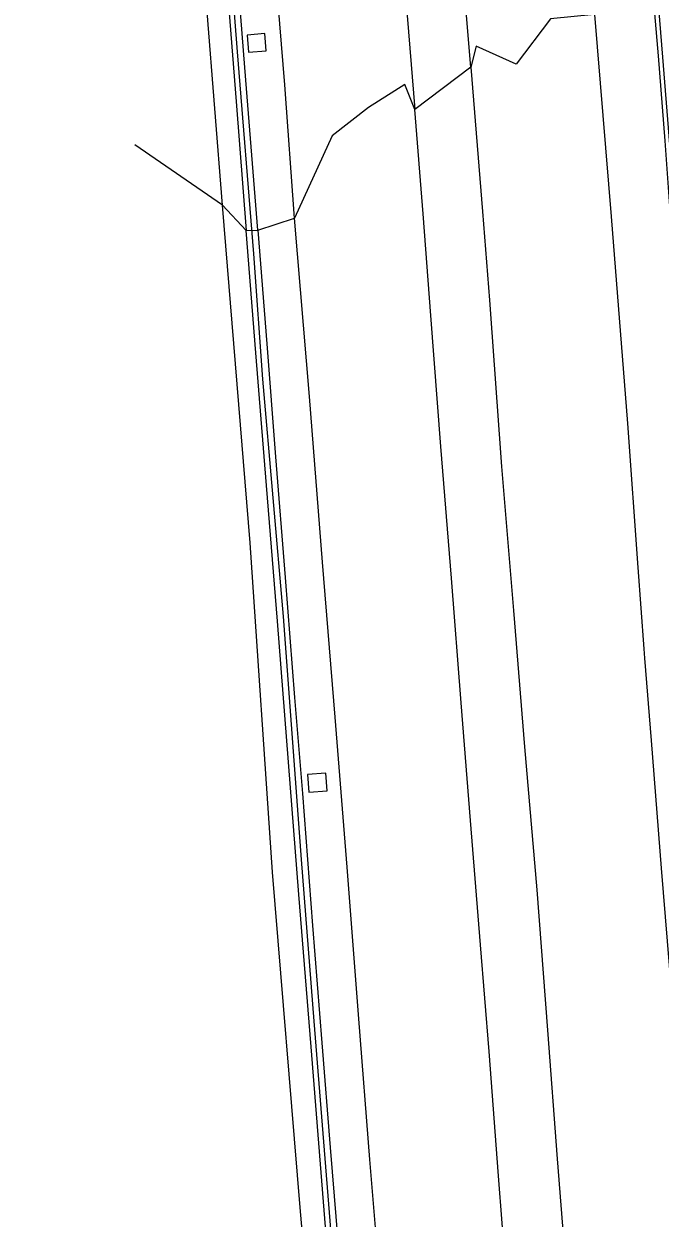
# Model space of a CAD drawing. Extents: x 157692 to 159670, y 381454 to 383289.
# Drawn here: x 157792.4 to 157852.5, y 381824.2 to 381937.1 of the extents above; entities that cross this region are included whole.
import ezdxf

# ---------------------------------------------------------------- set-up
doc = ezdxf.new("R2010")
doc.units = 0
for name, color, linetype in [('IMGEO_Berm_groen', 7, 'Continuous'), ('IMGEO_Geluidsscherm', 7, 'Continuous'), ('IMGEO_Muur', 7, 'Continuous'), ('IMGEO_Rijbaan_autosnelweg', 7, 'Continuous')]:
    doc.layers.add(name, color=color, linetype=linetype)

msp = doc.modelspace()

# ---------------------------------------------------------------- linework, layer by layer
at = {"layer": 'IMGEO_Berm_groen'}
for points in [[(157811.18, 381919.93), (157809, 381947.38), (157806.55, 381976.31), (157804.25, 382007.56), (157801.66, 382039.07), (157799.34, 382067.99), (157797.35, 382095.19), (157794.8, 382126.9), (157792.41, 382157.18)], [(157813.51, 381936.02), (157813.63, 381934.39), (157815.31, 381934.52), (157815.18, 381936.15), (157813.51, 381936.02)], [(157834.66, 381932.98), (157829.35, 381928.99)], [(157811.18, 381919.93), (157802.9, 381925.63)], [(157813.41, 381917.55), (157811.18, 381919.93)], [(157813.4, 381795.51), (157820.68, 381795.92), (157821.05, 381795.95), (157820.91, 381797.67), (157818.52, 381825.17), (157815.91, 381856.89), (157813.78, 381888.02), (157811.18, 381919.93)], [(157814.51, 381917.57), (157817.99, 381918.7)], [(157821.07, 381864.56), (157820.94, 381866.24), (157819.22, 381866.1), (157819.35, 381864.43), (157821.07, 381864.56)]]:
    msp.add_lwpolyline(points, dxfattribs=at)
at = {"layer": 'IMGEO_Geluidsscherm'}
for points in [[(157814.14, 381915.33), (157812.6, 381934.43), (157811.05, 381954.35), (157809.46, 381974.31), (157807.67, 381997.3), (157806.33, 382014.79), (157804.4, 382038.14), (157802.59, 382060.73), (157800.65, 382085.74), (157798.68, 382109.01), (157797.2, 382130.76), (157795.12, 382156.1), (157793.45, 382176.86), (157792.76, 382185.33)], [(157837.69, 382123.86), (157837.75, 382122.67), (157838.1, 382118.43), (157839.39, 382102.5), (157841.25, 382078.36), (157843.27, 382054.32), (157844.65, 382035.23), (157846.39, 382013.34), (157848.36, 381988.56), (157850.31, 381964.26), (157852.78, 381933.94), (157854.03, 381918.2)], [(157836.26, 381635.44), (157835.02, 381651.49), (157833.59, 381669.82), (157832.25, 381686.26), (157830.85, 381703.94), (157829.35, 381723.43), (157827.76, 381743.04), (157826.35, 381760.77), (157824.63, 381782.18), (157822.93, 381803.73), (157821.48, 381822.36), (157819.85, 381842.79), (157818.66, 381858.07), (157816.93, 381881.04), (157814.98, 381903.48), (157814.14, 381915.33)]]:
    msp.add_lwpolyline(points, dxfattribs=at)
at = {"layer": 'IMGEO_Muur'}
for points in [[(157794.51, 382157.34), (157795.67, 382142.31), (157796.78, 382128.37), (157797.82, 382114.89), (157798.88, 382101.51), (157800.16, 382085.76), (157801.56, 382067.41), (157802.83, 382051.68), (157803.93, 382037.43), (157805.19, 382021.77), (157806.55, 382004.52), (157807.94, 381987.16), (157809.24, 381970.42), (157810.37, 381956.37), (157811.52, 381941.7), (157812.46, 381929.72), (157813.41, 381917.55)], [(157814.51, 381917.57), (157813.39, 381931.74), (157812.11, 381947.83), (157811.28, 381958.3)], [(157858.99, 381823.91), (157858.25, 381833.42), (157857.49, 381842.58), (157856.91, 381850.29), (157856.29, 381857.69), (157855.53, 381867.16), (157854.74, 381876.47), (157854.18, 381883.1), (157853.94, 381886.29), (157854.14, 381886.28), (157854.22, 381891.33), (157854.34, 381899.35), (157854.42, 381906.79), (157854.19, 381909.95), (157853.59, 381918.06), (157853.01, 381926.02), (157852.4, 381934.05), (157851.71, 381942.08)], [(157813.41, 381917.55), (157814.51, 381917.57)], [(157822.92, 381797.83), (157822.4, 381804.31), (157821.47, 381816.24), (157820.5, 381828.49), (157819.56, 381840.36), (157818.41, 381854.78), (157817.43, 381867.29), (157816.39, 381880.6), (157815.35, 381893.43), (157814.34, 381905.99), (157813.41, 381917.55)], [(157814.51, 381917.57), (157815.36, 381906.82), (157816.2, 381896.13), (157817.1, 381884.75), (157817.97, 381873.4), (157818.73, 381864.32), (157819.69, 381851.83), (157820.57, 381840.76), (157821.35, 381830.84), (157822.28, 381819.73), (157822.98, 381810.52), (157823.8, 381800.31), (157824.67, 381789.41), (157825.18, 381782.06), (157825.2, 381781.94)]]:
    msp.add_lwpolyline(points, dxfattribs=at)
at = {"layer": 'IMGEO_Rijbaan_autosnelweg'}
for points in [[(157808.8, 382188.43), (157809.67, 382177.03), (157810.55, 382165.76), (157811.46, 382154.84), (157812.25, 382144.59), (157813.2, 382133.01), (157814.18, 382119.86), (157815.09, 382109), (157815.99, 382097.38), (157817.13, 382082.87), (157818.19, 382069.97), (157819.29, 382055.82), (157820.05, 382045.67), (157821.22, 382031.43), (157822.41, 382016.36), (157823.44, 382003.16), (157824.12, 381994.64), (157825.01, 381983.14), (157826.18, 381968.08), (157827.17, 381956.01), (157828.16, 381943.68), (157829.35, 381928.99)], [(157834.66, 381932.98), (157833.77, 381943.54), (157832.85, 381955.06), (157831.8, 381968.26), (157830.87, 381980.13), (157829.75, 381994.21), (157828.8, 382006.62), (157827.61, 382021.38), (157826.55, 382034.24), (157825.44, 382048.67), (157824.48, 382061.68), (157823.38, 382075.15), (157822.24, 382089.23), (157821.24, 382101.95), (157820.19, 382114.71), (157819.25, 382127.33), (157818.26, 382140.58), (157817.13, 382155.28), (157816.02, 382168.77), (157814.74, 382184.48), (157814.39, 382188.72)], [(157817.99, 381918.7), (157817.06, 381931.32), (157815.99, 381944.42), (157815.14, 381956.18), (157814.96, 381958.55)], [(157846.34, 381937.97), (157842.19, 381937.55), (157838.92, 381933.26), (157835.17, 381934.97), (157834.66, 381932.98)], [(157846.34, 381937.97), (157847.92, 381918.87), (157849.45, 381899.28), (157850.43, 381885.68), (157851, 381877.98), (157851.06, 381877.12), (157851.71, 381869.33), (157852.64, 381857.27), (157853.59, 381845.75), (157854.41, 381834.69), (157855.32, 381823.45), (157856.18, 381813.75), (157856.91, 381803.57), (157857.73, 381793.32), (157858.4, 381784.21), (157859.12, 381774.96), (157859.93, 381765.31), (157860.7, 381754.4), (157861.35, 381746.81), (157861.48, 381745.2)], [(157834.66, 381932.98), (157835.74, 381919.35), (157836.41, 381910.94), (157837.54, 381895.24), (157838.67, 381881.62), (157839.71, 381868.74), (157840.89, 381855.21), (157841.89, 381841.96), (157842.81, 381829.77), (157843.93, 381815.43), (157845.06, 381801.38), (157846.16, 381786.93), (157847.2, 381774.04), (157848.35, 381759.61), (157849.5, 381745.54), (157850.49, 381733.14), (157851.41, 381720.99), (157852.52, 381707.77)], [(157829.35, 381928.99), (157828.42, 381931.33), (157824.99, 381929.16), (157821.56, 381926.49), (157817.99, 381918.7)], [(157847.31, 381701.04), (157846.29, 381714.43), (157845.35, 381726.45), (157844.54, 381737.01), (157843.68, 381747.61), (157842.93, 381757.51), (157842.03, 381768.88), (157841.04, 381780.79), (157840.11, 381792.29), (157839.12, 381804.91), (157838.32, 381814.76), (157837.27, 381828.17), (157836.38, 381839.93), (157835.55, 381850.02), (157834.63, 381861.78), (157833.74, 381872.9), (157832.82, 381884.66), (157831.82, 381897.13), (157830.87, 381909.51), (157830.13, 381919.13), (157829.35, 381928.99)], [(157828.89, 381782.24), (157828.64, 381785.41), (157827.53, 381800.35), (157826.35, 381814.6), (157825.1, 381829.72), (157824.06, 381843.03), (157822.96, 381857.35), (157821.83, 381871.53), (157820.63, 381886.19), (157819.4, 381901.85), (157817.99, 381918.7)]]:
    msp.add_lwpolyline(points, dxfattribs=at)

doc.saveas('drawing.dxf')
